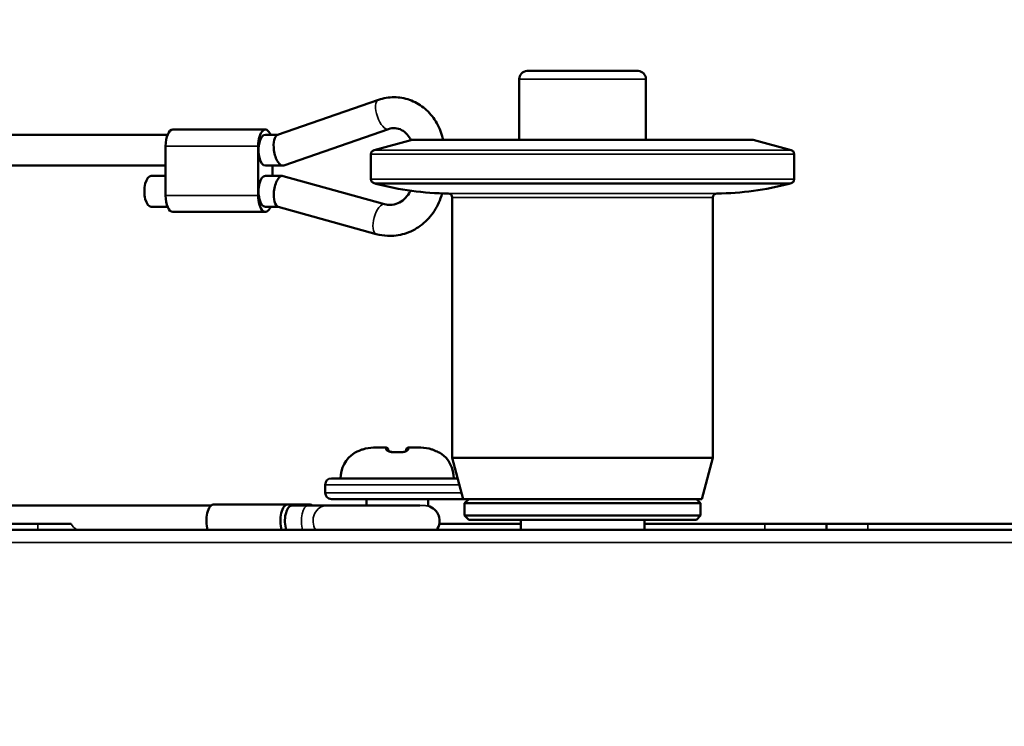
# Model space of a CAD drawing. Header units: millimetres. Extents: x 50 to 3176, y 50 to 2109.
# Tile 441 of 656: x 1309 to 1356, y 1699 to 1733. Entities that reach past the tile are written whole.
import ezdxf

# ---------------------------------------------------------------- set-up
doc = ezdxf.new("R2010")
doc.units = ezdxf.units.MM
doc.header["$LTSCALE"] = 10
for name, color, linetype, lineweight in [('Dimension (ISO)', 7, 'Continuous', 25), ('Visible (ISO)', 7, 'Continuous', 50), ('Visible Narrow (ISO)', 7, 'Continuous', 35)]:
    doc.layers.add(name, color=color, linetype=linetype, lineweight=lineweight)
doc.styles.add('Note Text (ANSI)', font='tahoma.ttf')
doc.dimstyles.new('Default (ISO)', dxfattribs={"dimscale": 10, "dimtxt": 1, "dimasz": 2.5, "dimexe": 3.175, "dimexo": 0, "dimgap": 0.762, "dimtad": 1, "dimrnd": 1e-08, "dimzin": 0, "dimdsep": 46, "dimtxsty": 'Note Text (ANSI)', "dimcen": 0.09, "dimdle": 10, "dimclrd": 1, "dimclre": 1, "dimclrt": 1, "dimazin": 0, "dimtfac": 3.5052, "dimtmove": 0, "dimatfit": 3, "dimfxl": 1, "dimtolj": 1, "dimtzin": 0, "dimlwd": -1, "dimlwe": -1, "dimarcsym": 0})

# ---------------------------------------------------------------- blocks, each defined once
blk = doc.blocks.new('*D9')
at = {"layer": 'Defpoints', "color": 0, "transparency": 16777216}
for p in [(1224.457, 1772.212), (1481.12, 1772.212), (1342.024, 1609.242)]:
    blk.add_point(p, dxfattribs=at)
at = {"layer": 'Dimension (ISO)', "color": 1, "transparency": 16777216}
for p, q in [((1224.457, 1772.212), (1512.87, 1772.212)), ((1481.12, 1634.242), (1481.12, 1747.212)), ((1342.024, 1609.242), (1512.87, 1609.242))]:
    blk.add_line(p, q, dxfattribs=at)
for points in [[(1476.954, 1747.212), (1485.287, 1747.212), (1481.12, 1772.212)], [(1476.954, 1634.242), (1485.287, 1634.242), (1481.12, 1609.242)]]:
    blk.add_solid(points, dxfattribs=at)
at = {"layer": 'Dimension (ISO)', "color": 1, "transparency": 16777216, "insert": (1460.418, 1625.421), "char_height": 10, "attachment_point": 1, "rotation": 90, "style": 'Note Text (ANSI)'}
blk.add_mtext('\\A1;162.97 mm [6.416 in]', dxfattribs=at)
blk = doc.blocks.new('*D10')
at = {"layer": 'Defpoints', "color": 0, "transparency": 16777216}
for p in [(1372.453, 1835.062), (1574.015, 1835.062), (1342.024, 1609.242)]:
    blk.add_point(p, dxfattribs=at)
at = {"layer": 'Dimension (ISO)', "color": 1, "transparency": 16777216}
for p, q in [((1372.453, 1835.062), (1605.765, 1835.062)), ((1574.015, 1634.242), (1574.015, 1810.062)), ((1342.024, 1609.242), (1605.765, 1609.242))]:
    blk.add_line(p, q, dxfattribs=at)
for points in [[(1569.848, 1810.062), (1578.182, 1810.062), (1574.015, 1835.062)], [(1569.848, 1634.242), (1578.182, 1634.242), (1574.015, 1609.242)]]:
    blk.add_solid(points, dxfattribs=at)
at = {"layer": 'Dimension (ISO)', "color": 1, "transparency": 16777216, "insert": (1553.312, 1656.453), "char_height": 10, "attachment_point": 1, "rotation": 90, "style": 'Note Text (ANSI)'}
blk.add_mtext('\\A1;225.82 mm [8.891 in]', dxfattribs=at)

msp = doc.modelspace()

# ---------------------------------------------------------------- linework, layer by layer
at = {"layer": 'Visible (ISO)'}
for p, q in [((1332.8743, 1727.004), (1332.8743, 1729.953)), ((1333.2538, 1730.3524), (1333.4009, 1730.3524)), ((1333.4009, 1730.3524), (1338.6521, 1730.3524)), ((1339.0316, 1727.004), (1339.0316, 1729.953)), ((1321.1445, 1727.2462), (1326.0394, 1728.9481)), ((1290.8869, 1727.254), (1315.7985, 1727.254)), ((1316.0532, 1727.504), (1320.5471, 1727.504)), ((1320.5471, 1727.254), (1321.167, 1727.254)), ((1321.4428, 1725.7618), (1326.532, 1727.5313)), ((1315.7025, 1724.304), (1315.7025, 1726.704)), ((1320.1964, 1726.704), (1320.1964, 1724.304)), ((1327.676, 1727.004), (1325.8248, 1726.508)), ((1327.676, 1727.004), (1344.23, 1727.004)), ((1344.23, 1727.004), (1346.0811, 1726.508)), ((1325.6766, 1725.094), (1325.6766, 1726.3148)), ((1346.2293, 1725.094), (1346.2293, 1726.3148)), ((1290.8869, 1725.754), (1315.7025, 1725.754)), ((1320.5471, 1725.754), (1321.3965, 1725.754)), ((1320.8978, 1725.754), (1320.8978, 1725.254)), ((1315.7025, 1725.254), (1315.0021, 1725.254)), ((1321.3766, 1725.254), (1320.5471, 1725.254)), ((1326.3387, 1723.8792), (1321.4147, 1725.2488)), ((1325.9157, 1724.8765), (1325.8248, 1724.9008)), ((1345.9902, 1724.8765), (1346.0811, 1724.9008)), ((1315.7985, 1723.754), (1315.0021, 1723.754)), ((1321.1913, 1723.754), (1320.5471, 1723.754)), ((1325.9367, 1722.434), (1321.1726, 1723.7592)), ((1329.6253, 1711.559), (1329.6253, 1724.2051)), ((1342.2806, 1711.559), (1342.2806, 1724.2051)), ((1320.5471, 1723.504), (1316.0532, 1723.504)), ((1325.8073, 1712.0616), (1326.413, 1712.0616)), ((1326.513, 1711.9616), (1326.513, 1711.9097)), ((1327.393, 1711.9097), (1327.393, 1711.9616)), ((1327.493, 1712.0616), (1328.0986, 1712.0616)), ((1342.2806, 1711.559), (1329.6253, 1711.559)), ((1330.1611, 1709.5596), (1329.6253, 1711.559)), ((1341.7449, 1709.5596), (1342.2806, 1711.559)), ((1329.8926, 1710.5616), (1323.753, 1710.5616)), ((1323.453, 1710.2616), (1323.453, 1709.8616)), ((1323.753, 1709.5616), (1330.153, 1709.5616)), ((1325.453, 1709.5616), (1325.453, 1709.254)), ((1328.453, 1709.5616), (1328.453, 1709.2288)), ((1341.7449, 1709.5596), (1330.1611, 1709.5596)), ((1330.4251, 1709.5596), (1330.2251, 1709.3597)), ((1341.4809, 1709.5596), (1341.6808, 1709.3597)), ((1317.913, 1709.254), (1290.8869, 1709.254)), ((1318.035, 1709.304), (1321.6302, 1709.304)), ((1322.7217, 1709.304), (1321.6302, 1709.304)), ((1322.6244, 1709.254), (1321.8275, 1709.254)), ((1323.531, 1709.254), (1322.6244, 1709.254)), ((1328.0573, 1709.254), (1323.531, 1709.254)), ((1330.2251, 1709.3597), (1341.6808, 1709.3597)), ((1330.2251, 1708.7599), (1330.2251, 1709.3597)), ((1341.6808, 1708.7599), (1341.6808, 1709.3597)), ((1341.6808, 1708.7599), (1330.2251, 1708.7599)), ((1330.4251, 1708.5599), (1330.2251, 1708.7599)), ((1341.4809, 1708.5599), (1330.4251, 1708.5599)), ((1332.953, 1708.0616), (1332.953, 1708.5599)), ((1338.953, 1708.0616), (1338.953, 1708.5599)), ((1341.4809, 1708.5599), (1341.6808, 1708.7599)), ((1012.953, 1708.0616), (1362.953, 1708.0616)), ((1306.5029, 1708.3616), (1309.5026, 1708.3616)), ((1309.5026, 1708.3616), (1311.1253, 1708.3616)), ((1328.9965, 1708.3616), (1332.953, 1708.3616)), ((1338.953, 1708.3616), (1344.803, 1708.3616)), ((1344.803, 1708.3616), (1347.803, 1708.3616)), ((1347.803, 1708.3616), (1349.803, 1708.3616)), ((1347.803, 1708.0616), (1347.803, 1708.3616)), ((1362.853, 1708.3616), (1349.803, 1708.3616))]:
    msp.add_line(p, q, dxfattribs=at)
for centre, radius, start, end in [((1333.2741, 1729.953), 0.3999, 92.91205, 180), ((1338.6318, 1729.953), 0.3999, 0, 87.08795), ((1325.8765, 1726.3148), 0.1999, 105, 180), ((1346.0294, 1726.3148), 0.1999, 0, 75), ((1325.8765, 1725.094), 0.1999, 180, 255), ((1329.4984, 1738.2478), 13.843, 255.00053, 269.70239), ((1342.4075, 1738.2478), 13.843, 270.29761, 284.99947), ((1346.0294, 1725.094), 0.1999, 285, 0), ((1329.4254, 1724.2051), 0.1999, 0, 89.67904), ((1342.4805, 1724.2051), 0.1999, 90.32096, 180), ((1325.703, 1710.5616), 1.5, 124.35239, 180), ((1324.913, 1711.7174), 0.1, 98.89232, 124.34803), ((1326.413, 1711.9616), 0.1, 359.99992, 90.00122), ((1326.953, 1708.6025), 3.2412, 87.44542, 92.55461), ((1327.493, 1711.9616), 0.1, 89.99864, 180.00008), ((1328.993, 1711.7174), 0.1, 55.65151, 81.10735), ((1328.203, 1710.5616), 1.5, 0, 55.64758), ((1323.753, 1710.2616), 0.3, 90, 180), ((1323.753, 1709.8616), 0.3, 180, 270), ((1330.153, 1709.8616), 0.3, 270, 271.4406), ((1328.2601, 1708.504), 0.75, 323.85171, 75.1236)]:
    msp.add_arc(centre, radius, start, end, dxfattribs=at)
for centre, major_axis, ratio, start_param, end_param in [((1320.5471, 1726.704), (0, 0.8), 0.4383711, 5.4704297, 7.8539816), ((1316.0532, 1726.704), (0, 0.8), 0.4383711, 0, 1.5707963), ((1320.5471, 1726.504), (0, 0.75), 0.4383711, 0, 3.1415927), ((1321.2936, 1726.504), (0.1263, -0.748), 0.4284461, 3.2138251, 4.6401565), ((1321.2936, 1726.504), (0.1263, -0.748), 0.4284461, 4.6401565, 6.3554178), ((1315.0021, 1724.504), (0, 0.75), 0.4383711, 0, 3.1415927), ((1320.5471, 1724.504), (0, 0.75), 0.4383711, 0, 3.1415927), ((1321.2936, 1724.504), (0.1022, 0.7487), 0.4318495, 6.2243126, 7.9128543), ((1316.0532, 1724.304), (0, -0.8), 0.4383711, 4.712389, 6.2831853), ((1320.5471, 1724.304), (0, -0.8), 0.4383711, 4.712389, 7.0959409), ((1321.2936, 1724.504), (0.1022, 0.7487), 0.4318495, 1.629669, 3.08272), ((1318.035, 1708.504), (0, 0.8), 0.4383711, 0, 2.1567688), ((1321.6302, 1708.504), (0, 0.8), 0.4383711, 0, 2.1567688), ((1321.8275, 1708.504), (0, 0.75), 0.4383711, 0, 2.201703), ((1322.7217, 1708.504), (0, 0.8), 0.4383711, 5.9277641, 6.2831853)]:
    msp.add_ellipse(centre, major_axis=major_axis, ratio=ratio, start_param=start_param, end_param=end_param, dxfattribs=at)
for points, knots in [([(1326.0394, 1728.9481), (1326.2834, 1729.0329), (1326.5417, 1729.0764), (1327.0549, 1729.0744), (1327.3095, 1729.0299), (1327.7938, 1728.8596), (1328.0229, 1728.7328), (1328.4369, 1728.4089), (1328.6202, 1728.2099), (1328.9237, 1727.7581), (1329.0418, 1727.5039), (1329.1426, 1727.1605), (1329.1618, 1727.0826), (1329.1777, 1727.004)], [5.9803004, 5.9803004, 5.9803004, 5.9803004, 6.2868163, 6.2868163, 6.5893927, 6.5893927, 6.8959904, 6.8959904, 7.2121273, 7.2121273, 7.5383801, 7.5383801, 7.632564, 7.632564, 7.632564, 7.632564]), ([(1326.532, 1727.5313), (1326.6363, 1727.5675), (1326.7429, 1727.5812), (1326.9562, 1727.5651), (1327.0633, 1727.5347), (1327.2618, 1727.43), (1327.3537, 1727.3586), (1327.5052, 1727.1878), (1327.5673, 1727.0933), (1327.616, 1726.9879)], [5.9803004, 5.9803004, 5.9803004, 5.9803004, 6.3509972, 6.3509972, 6.7257335, 6.7257335, 7.0748801, 7.0748801, 7.3794758, 7.3794758, 7.3794758, 7.3794758]), ([(1329.1322, 1724.4097), (1329.1209, 1724.3671), (1329.1087, 1724.3248), (1329.0045, 1723.9906), (1328.8688, 1723.713), (1328.5214, 1723.2209), (1328.3112, 1723.0054), (1327.8394, 1722.6618), (1327.5796, 1722.5313), (1327.0388, 1722.3684), (1326.7588, 1722.3335), (1326.297, 1722.3552), (1326.1141, 1722.3847), (1325.9367, 1722.434)], [1.8570977, 1.8570977, 1.8570977, 1.8570977, 1.9047865, 1.9047865, 2.236624, 2.236624, 2.5618679, 2.5618679, 2.8772329, 2.8772329, 3.1837442, 3.1837442, 3.3865713, 3.3865713, 3.3865713, 3.3865713]), ([(1327.5888, 1724.5372), (1327.5702, 1724.4979), (1327.5501, 1724.46), (1327.4614, 1724.3095), (1327.3804, 1724.2097), (1327.1961, 1724.0402), (1327.0918, 1723.9727), (1326.8644, 1723.8738), (1326.7406, 1723.8469), (1326.5236, 1723.842), (1326.4304, 1723.8537), (1326.3387, 1723.8792)], [2.0551615, 2.0551615, 2.0551615, 2.0551615, 2.1513554, 2.1513554, 2.4508273, 2.4508273, 2.769044, 2.769044, 3.1216087, 3.1216087, 3.3865713, 3.3865713, 3.3865713, 3.3865713]), ([(1324.885, 1711.8107), (1324.885, 1711.8107), (1324.885, 1711.8107), (1324.8851, 1711.8108), (1324.8863, 1711.8113), (1324.8909, 1711.8132), (1324.8957, 1711.8153), (1324.9109, 1711.8223), (1324.9231, 1711.8281), (1324.9565, 1711.8438), (1324.9795, 1711.8547), (1325.0356, 1711.8804), (1325.0703, 1711.8958), (1325.1487, 1711.9286), (1325.1939, 1711.9463), (1325.2534, 1711.9676), (1325.2672, 1711.9724), (1325.2811, 1711.977)], [0.021991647, 0.021991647, 0.021991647, 0.021991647, 0.022162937, 0.022162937, 0.024985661, 0.024985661, 0.029984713, 0.029984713, 0.0379386, 0.0379386, 0.048631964, 0.048631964, 0.061527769, 0.061527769, 0.076184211, 0.076184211, 0.080566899, 0.080566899, 0.080566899, 0.080566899]), ([(1326.5069, 1711.9158), (1326.5069, 1711.9158), (1326.5074, 1711.915), (1326.5111, 1711.9112), (1326.5159, 1711.9069), (1326.5318, 1711.8959), (1326.5443, 1711.8887), (1326.5779, 1711.8734), (1326.6005, 1711.8652), (1326.6525, 1711.8516), (1326.6828, 1711.846), (1326.7448, 1711.84), (1326.7769, 1711.8391), (1326.8085, 1711.8405)], [0.010509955, 0.010509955, 0.010509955, 0.010509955, 0.013955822, 0.013955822, 0.020523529, 0.020523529, 0.028822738, 0.028822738, 0.038638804, 0.038638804, 0.048765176, 0.048765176, 0.058252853, 0.058252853, 0.058252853, 0.058252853]), ([(1327.0974, 1711.8405), (1327.1276, 1711.8392), (1327.1583, 1711.8399), (1327.2152, 1711.8451), (1327.2421, 1711.8495), (1327.2914, 1711.861), (1327.3141, 1711.8683), (1327.3534, 1711.8843), (1327.37, 1711.8933), (1327.3868, 1711.9046), (1327.3911, 1711.908), (1327.3967, 1711.913), (1327.3983, 1711.9148), (1327.399, 1711.9157), (1327.3991, 1711.9158), (1327.3991, 1711.9158)], [0, 0, 0, 0, 0.009069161, 0.009069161, 0.017918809, 0.017918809, 0.027192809, 0.027192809, 0.037213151, 0.037213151, 0.042116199, 0.042116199, 0.046483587, 0.046483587, 0.047765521, 0.047765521, 0.047765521, 0.047765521]), ([(1328.6248, 1711.977), (1328.6738, 1711.9606), (1328.7227, 1711.9422), (1328.8133, 1711.9055), (1328.8562, 1711.8867), (1328.9295, 1711.8534), (1328.9613, 1711.8382), (1328.9943, 1711.8227), (1329.0027, 1711.8188), (1329.0142, 1711.8136), (1329.0182, 1711.8119), (1329.0206, 1711.8109), (1329.0209, 1711.8107), (1329.0209, 1711.8107)], [0, 0, 0, 0, 0.015481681, 0.015481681, 0.030859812, 0.030859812, 0.045722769, 0.045722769, 0.051926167, 0.051926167, 0.056879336, 0.056879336, 0.05846593, 0.05846593, 0.05846593, 0.05846593]), ([(1328.6248, 1711.977), (1328.6737, 1711.9606), (1328.7226, 1711.9422), (1328.8132, 1711.9056), (1328.8561, 1711.8868), (1328.9294, 1711.8534), (1328.9613, 1711.8382), (1328.994, 1711.8228), (1329.0021, 1711.819), (1329.0084, 1711.8162)], [0, 0, 0, 0, 0.015467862, 0.015467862, 0.030845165, 0.030845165, 0.045711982, 0.045711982, 0.051705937, 0.051705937, 0.051705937, 0.051705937])]:
    msp.add_open_spline(points, degree=3, knots=knots, dxfattribs=at)
for points in [[(1325.2811, 1711.977), (1325.4495, 1712.0337), (1325.6297, 1712.0616), (1325.8073, 1712.0616)], [(1328.0986, 1712.0616), (1328.2763, 1712.0616), (1328.4565, 1712.0337), (1328.6248, 1711.977)]]:
    msp.add_open_spline(points, degree=3, dxfattribs=at)
at = {"layer": 'Visible Narrow (ISO)'}
for p, q in [((1332.8743, 1729.953), (1339.0316, 1729.953)), ((1335.953, 1730.3524), (1338.505, 1730.3529)), ((1320.1964, 1726.704), (1315.7025, 1726.704)), ((1325.6766, 1726.3148), (1346.2293, 1726.3148)), ((1346.0811, 1726.508), (1325.8248, 1726.508)), ((1346.2293, 1725.094), (1325.6766, 1725.094)), ((1325.8248, 1724.9008), (1346.0811, 1724.9008)), ((1345.9902, 1724.8765), (1325.9157, 1724.8765)), ((1315.7025, 1724.304), (1320.1964, 1724.304)), ((1329.4265, 1724.405), (1342.4794, 1724.405)), ((1329.6253, 1724.2051), (1342.2806, 1724.2051)), ((1325.2812, 1711.9766), (1325.2811, 1711.977)), ((1326.5153, 1711.8747), (1326.5153, 1711.8747)), ((1326.8092, 1711.8248), (1326.8085, 1711.8405)), ((1327.0967, 1711.8248), (1327.0974, 1711.8405)), ((1327.4975, 1711.9616), (1327.4975, 1711.9616)), ((1328.6247, 1711.9766), (1328.6248, 1711.977)), ((1323.453, 1710.2616), (1329.973, 1710.2616)), ((1330.0801, 1709.8616), (1323.453, 1709.8616)), ((1309.4983, 1708.0616), (1309.5026, 1708.3616)), ((1344.803, 1708.0616), (1344.803, 1708.3616)), ((1349.803, 1708.3616), (1349.803, 1708.0616)), ((1362.953, 1707.4616), (1012.953, 1707.4616))]:
    msp.add_line(p, q, dxfattribs=at)
for centre, major_axis, ratio, start_param, end_param in [((1326.2857, 1728.2397), (0.2463, -0.7084), 0.4184165, 3.1415927, 6.2831853), ((1326.1377, 1723.1566), (-0.201, -0.7226), 0.4252825, 3.1415927, 6.2831853), ((1324.913, 1711.7157), (0.0825, 0.0565), 0.9997966, 1.1946009, 1.5707963), ((1326.413, 1711.8911), (0.1, 0), 0.9544603, 0.2193264, 1.6708311), ((1326.953, 1708.7465), (3.0882, 0), 0.9979028, 1.5242142, 1.6173802), ((1327.493, 1711.8911), (-0.1, 0), 0.9544607, 4.6123888, 6.0638575), ((1328.993, 1711.7157), (0.0975, -0.0223), 0.9994918, 1.1946301, 1.5707963), ((1322.6244, 1708.504), (0, 0.75), 0.4383711, 0, 2.201703), ((1323.531, 1708.504), (0, 0.75), 0.8916521, 0, 2.201703), ((1312.8092, 1708.504), (1.711, 0.012), 0.4382803, 3.3166104, 3.7564801)]:
    msp.add_ellipse(centre, major_axis=major_axis, ratio=ratio, start_param=start_param, end_param=end_param, dxfattribs=at)
for points, knots in [([(1325.2812, 1711.9766), (1325.2584, 1711.969), (1325.2364, 1711.9611), (1325.2016, 1711.9482), (1325.1882, 1711.9431), (1325.16, 1711.932), (1325.1453, 1711.9261), (1325.1164, 1711.9143), (1325.1022, 1711.9084), (1325.0866, 1711.9017), (1325.0852, 1711.9011), (1325.0706, 1711.8949), (1325.0576, 1711.8891), (1325.032, 1711.8778), (1325.0194, 1711.8721), (1325.0048, 1711.8654), (1325.002, 1711.8641), (1324.9827, 1711.8551), (1324.9677, 1711.8481), (1324.9473, 1711.8384), (1324.9407, 1711.8353), (1324.9241, 1711.8274), (1324.9148, 1711.8229), (1324.9006, 1711.8162), (1324.8952, 1711.8136), (1324.8841, 1711.8085), (1324.8788, 1711.8061), (1324.8699, 1711.8022), (1324.8664, 1711.8007), (1324.8601, 1711.7981), (1324.8579, 1711.7974), (1324.8563, 1711.7974), (1324.8562, 1711.7977), (1324.8564, 1711.7981)], [0, 0, 0, 0, 0.0864088, 0.0864088, 0.1428571, 0.1428571, 0.2103585, 0.2103585, 0.2786208, 0.2786208, 0.2857143, 0.2857143, 0.3489603, 0.3489603, 0.4131723, 0.4131723, 0.4285714, 0.4285714, 0.5220776, 0.5220776, 0.5714286, 0.5714286, 0.6544133, 0.6544133, 0.7142857, 0.7142857, 0.7880569, 0.7880569, 0.8571429, 0.8571429, 0.9477557, 0.9477557, 1, 1, 1, 1]), ([(1324.8565, 1711.7999), (1324.8565, 1711.7999), (1324.8565, 1711.7999), (1324.8565, 1711.7998), (1324.8565, 1711.7996), (1324.8565, 1711.7994), (1324.8565, 1711.7991), (1324.8565, 1711.7989), (1324.8565, 1711.7985), (1324.8564, 1711.7981)], [0.00021912, 0.00021912, 0.00021912, 0.00021912, 0.33333333, 0.33333333, 0.33333333, 0.66666667, 0.66666667, 0.66666667, 0.99995218, 0.99995218, 0.99995218, 0.99995218]), ([(1325.8073, 1712.0616), (1325.7461, 1712.0616), (1325.6244, 1712.0551), (1325.4488, 1712.0264), (1325.336, 1711.9951), (1325.2812, 1711.9766)], [0.00000729, 0.00000729, 0.00000729, 0.00000729, 0.33333333, 0.66666667, 1, 1, 1, 1]), ([(1326.4029, 1711.986), (1326.4037, 1711.9944), (1326.4041, 1712.0023), (1326.4045, 1712.0095), (1326.4048, 1712.0158), (1326.4051, 1712.0216), (1326.4055, 1712.027), (1326.4057, 1712.0292), (1326.4059, 1712.0314), (1326.4061, 1712.0335), (1326.4067, 1712.0402), (1326.4075, 1712.0458), (1326.4083, 1712.0502), (1326.4085, 1712.0513), (1326.4087, 1712.0523), (1326.4089, 1712.0532), (1326.4094, 1712.0559), (1326.4099, 1712.0579), (1326.4105, 1712.0593), (1326.4112, 1712.0608), (1326.412, 1712.0616), (1326.413, 1712.0616)], [0, 0, 0, 0, 0.17797738, 0.17797738, 0.17797738, 0.33333333, 0.33333333, 0.33333333, 0.39905539, 0.39905539, 0.39905539, 0.61286331, 0.61286331, 0.61286331, 0.66666667, 0.66666667, 0.66666667, 0.82358431, 0.82358431, 0.82358431, 0.99999415, 0.99999415, 0.99999415, 0.99999415]), ([(1326.8092, 1711.8248), (1326.7928, 1711.8239), (1326.7762, 1711.8236), (1326.749, 1711.8242), (1326.7388, 1711.8246), (1326.7143, 1711.8263), (1326.6996, 1711.8277), (1326.6707, 1711.8312), (1326.6564, 1711.8333), (1326.628, 1711.8384), (1326.614, 1711.8415), (1326.59, 1711.8477), (1326.5798, 1711.8507), (1326.5556, 1711.8585), (1326.5416, 1711.8635), (1326.5201, 1711.8725), (1326.5121, 1711.8761), (1326.4941, 1711.885), (1326.4843, 1711.8904), (1326.466, 1711.9017), (1326.4575, 1711.9075), (1326.4416, 1711.9196), (1326.4344, 1711.9259), (1326.4231, 1711.9378), (1326.4187, 1711.9433), (1326.4099, 1711.9571), (1326.4063, 1711.9655), (1326.4036, 1711.9779), (1326.403, 1711.982), (1326.4029, 1711.986)], [0, 0, 0, 0, 0.0905032, 0.0905032, 0.1428571, 0.1428571, 0.2142857, 0.2142857, 0.2857143, 0.2857143, 0.3657191, 0.3657191, 0.4285714, 0.4285714, 0.5175393, 0.5175393, 0.5714286, 0.5714286, 0.6428571, 0.6428571, 0.7142857, 0.7142857, 0.7916988, 0.7916988, 0.8571429, 0.8571429, 0.9527764, 0.9527764, 1, 1, 1, 1]), ([(1327.503, 1711.986), (1327.5028, 1711.9788), (1327.5013, 1711.9714), (1327.4967, 1711.9594), (1327.4944, 1711.9548), (1327.488, 1711.9444), (1327.4835, 1711.9386), (1327.4726, 1711.927), (1327.4663, 1711.9213), (1327.4521, 1711.9101), (1327.4445, 1711.9048), (1327.4279, 1711.8941), (1327.4187, 1711.8888), (1327.4074, 1711.8828), (1327.4056, 1711.882), (1327.3899, 1711.874), (1327.3749, 1711.8676), (1327.3514, 1711.859), (1327.3433, 1711.8562), (1327.321, 1711.8491), (1327.3066, 1711.8451), (1327.281, 1711.8392), (1327.2701, 1711.837), (1327.2446, 1711.8325), (1327.2298, 1711.8304), (1327.2012, 1711.8272), (1327.1874, 1711.826), (1327.1561, 1711.824), (1327.139, 1711.8236), (1327.1138, 1711.824), (1327.1052, 1711.8243), (1327.0968, 1711.8248)], [0, 0, 0, 0, 0.0882302, 0.0882302, 0.1428571, 0.1428571, 0.2142857, 0.2142857, 0.2857143, 0.2857143, 0.3506699, 0.3506699, 0.4167484, 0.4167484, 0.4285714, 0.4285714, 0.5229588, 0.5229588, 0.5714286, 0.5714286, 0.655058, 0.655058, 0.7142857, 0.7142857, 0.7885173, 0.7885173, 0.8571429, 0.8571429, 0.9504327, 0.9504327, 1, 1, 1, 1]), ([(1327.493, 1712.0616), (1327.494, 1712.0616), (1327.4948, 1712.0608), (1327.4954, 1712.0593), (1327.4961, 1712.0579), (1327.4966, 1712.0557), (1327.4972, 1712.0528), (1327.4973, 1712.052), (1327.4974, 1712.0513), (1327.4976, 1712.0505), (1327.4981, 1712.0478), (1327.4986, 1712.0445), (1327.499, 1712.0409), (1327.4993, 1712.0388), (1327.4995, 1712.0365), (1327.4998, 1712.0342), (1327.5, 1712.0316), (1327.5003, 1712.0289), (1327.5005, 1712.0261), (1327.5008, 1712.0213), (1327.501, 1712.0161), (1327.5013, 1712.0107), (1327.5017, 1712.0041), (1327.502, 1711.9971), (1327.5027, 1711.9896), (1327.5028, 1711.9884), (1327.5029, 1711.9872), (1327.503, 1711.986)], [0.00000686, 0.00000686, 0.00000686, 0.00000686, 0.16887827, 0.16887827, 0.16887827, 0.33333333, 0.33333333, 0.33333333, 0.37359842, 0.37359842, 0.37359842, 0.50812611, 0.50812611, 0.50812611, 0.58425516, 0.58425516, 0.58425516, 0.66666667, 0.66666667, 0.66666667, 0.80563972, 0.80563972, 0.80563972, 0.97352088, 0.97352088, 0.97352088, 1, 1, 1, 1]), ([(1328.6247, 1711.9766), (1328.5699, 1711.9951), (1328.457, 1712.0264), (1328.2814, 1712.0551), (1328.1598, 1712.0616), (1328.0986, 1712.0616)], [0, 0, 0, 0, 0.33333333, 0.66666667, 0.99999401, 0.99999401, 0.99999401, 0.99999401]), ([(1329.0495, 1711.7981), (1329.0498, 1711.7974), (1329.049, 1711.7973), (1329.0457, 1711.7983), (1329.0439, 1711.7989), (1329.0387, 1711.801), (1329.0348, 1711.8027), (1329.0256, 1711.8068), (1329.0202, 1711.8092), (1329.0075, 1711.8151), (1329, 1711.8186), (1328.9855, 1711.8256), (1328.9787, 1711.8288), (1328.9615, 1711.837), (1328.9506, 1711.8422), (1328.9299, 1711.852), (1328.9208, 1711.8562), (1328.899, 1711.8663), (1328.886, 1711.8723), (1328.8594, 1711.8843), (1328.846, 1711.8902), (1328.8313, 1711.8966), (1328.8303, 1711.897), (1328.8141, 1711.904), (1328.7984, 1711.9106), (1328.7671, 1711.9235), (1328.7516, 1711.9298), (1328.7132, 1711.9449), (1328.6897, 1711.9538), (1328.6518, 1711.9673), (1328.6384, 1711.972), (1328.6247, 1711.9766)], [0, 0, 0, 0, 0.0889055, 0.0889055, 0.1428571, 0.1428571, 0.2142857, 0.2142857, 0.2857143, 0.2857143, 0.3671741, 0.3671741, 0.4285714, 0.4285714, 0.5127172, 0.5127172, 0.5714286, 0.5714286, 0.6428571, 0.6428571, 0.7098064, 0.7098064, 0.7142857, 0.7142857, 0.7887951, 0.7887951, 0.8571429, 0.8571429, 0.9506907, 0.9506907, 1, 1, 1, 1]), ([(1329.0495, 1711.7981), (1329.0495, 1711.7985), (1329.0494, 1711.7989), (1329.0494, 1711.7991), (1329.0494, 1711.7994), (1329.0494, 1711.7996), (1329.0494, 1711.7998), (1329.0494, 1711.7999), (1329.0494, 1711.7999), (1329.0494, 1711.7999)], [0.00004799, 0.00004799, 0.00004799, 0.00004799, 0.33333333, 0.33333333, 0.33333333, 0.66666667, 0.66666667, 0.66666667, 0.99914931, 0.99914931, 0.99914931, 0.99914931]), ([(1328.4527, 1709.2288), (1328.4522, 1709.229), (1328.4513, 1709.2291), (1328.4402, 1709.2309), (1328.4097, 1709.2349), (1328.2916, 1709.2462), (1328.1888, 1709.254), (1328.0573, 1709.254)], [-0.10836925, -0.10836925, -0.10836925, -0.10836925, -0.10143096, -0.10143096, -0.05831248, -0.05831248, 0, 0, 0, 0])]:
    msp.add_open_spline(points, degree=3, knots=knots, dxfattribs=at)

# ---------------------------------------------------------------- dimensions: what is measured, and where the dimension line sits
at = {"layer": 'Dimension (ISO)', "color": 1, "true_color": 0xff0000}
for base, p2, text, picture, middle in [((1574.0148, 1835.0616), (1372.453, 1835.0616), '<> mm [8.891 in]', '*D10', (1574.0148, 1722.1516)), ((1481.1205, 1772.2116), (1224.4569, 1772.2116), '<> mm [6.416 in]', '*D9', (1481.1205, 1690.7266))]:
    dim = msp.add_linear_dim(base=base, p1=(1342.0244, 1609.2416), p2=p2, angle=270, text=text, dimstyle='Default (ISO)', override={"dimgap": 0.762, "dimdec": 2, "dimpost": '', "dimtol": 0, "dimlim": 0, "dimtp": 0, "dimtm": 0, "dimtdec": 2, "dimtofl": 0, "dimatfit": 1}, dxfattribs=at)
    dim.commit()
    dim.dimension.update_dxf_attribs({"geometry": picture, "text_midpoint": middle, "dimtype": 160})

doc.saveas('drawing.dxf')
